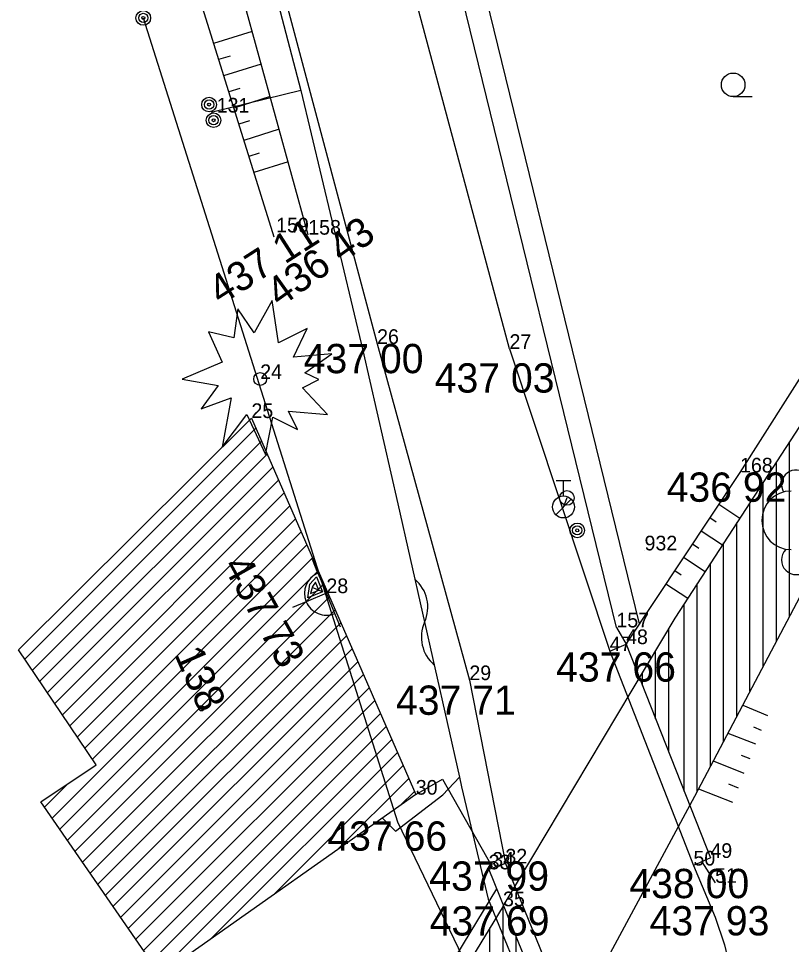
# Model space of a CAD drawing. Extents: x -559180 to -551373, y -1076947 to -1072071.
# Drawn here: x -553947.05 to -553920.66, y -1074262.9 to -1074231.28 of the extents above; entities that cross this region are included whole.
import ezdxf

# ---------------------------------------------------------------- set-up
doc = ezdxf.new("R2010")
doc.units = 0
for name, color, linetype in [('12_PLOTY', 7, 'Continuous'), ('13_PLOTY', 7, 'Continuous'), ('14_BUDOVY', 7, 'Continuous'), ('17_KOMUNIKACE', 7, 'Continuous'), ('18_POLOHOPIS', 7, 'Continuous'), ('1_VODA_ZN', 7, 'Continuous'), ('20_EL_ZN', 7, 'Continuous'), ('26_SRAFY', 7, 'Continuous'), ('27_HRANA_PATA', 7, 'Continuous'), ('28_VODA', 7, 'Continuous'), ('2_VODOVOD', 7, 'Continuous'), ('30_SDEL_ZN', 7, 'Continuous'), ('32', 7, 'Continuous'), ('34_ZELEN', 7, 'Continuous'), ('3_BODY', 7, 'Continuous'), ('45_ZN_KULTURY', 7, 'Continuous'), ('47_ZN_STAV_OBJ$', 7, 'Continuous'), ('54_C_POPISNA', 7, 'Continuous'), ('6_VYSKY', 7, 'Continuous'), ('NNnadzemní', 7, 'Continuous')]:
    doc.layers.add(name, color=color, linetype=linetype)

# ---------------------------------------------------------------- blocks, each defined once
blk = doc.blocks.new('STJS')
at = {"layer": '34_ZELEN'}
blk.add_lwpolyline([(-2.667, 0), (-1.434, -0.215), (-2.02, -1.011), (-0.988, -0.641), (-1.295, -2.32), (-0.458, -1.21), (0.184, -2.576), (0.435, -1.296), (1.271, -1.723), (0.966, -1.096), (2.303, -1.211), (1.439, -0.299), (1.996, -0.015), (1.522, 0.212), (2.444, 0.867), (1.132, 0.752), (1.606, 1.721), (0.63, 1.237), (0.407, 2.688), (-0.206, 1.579), (-0.765, 2.403), (-0.904, 1.408), (-1.769, 1.607), (-1.295, 0.582), (-2.667, 0)], dxfattribs=at)
blk.add_circle((0, 0), 0.22, dxfattribs=at)
blk = doc.blocks.new('VVH')
at = {"layer": '47_ZN_STAV_OBJ$'}
for p, q in [((-0.001, 0.746), (0, 1.246)), ((0, -0.004), (-0.001, 0.746)), ((0.1, 0.096), (0.099, 0.646)), ((0.099, 0.646), (0.5, 0.396)), ((0.399, 0.346), (0.199, 0.496)), ((0.199, 0.496), (0.2, 0.196)), ((0.2, 0.196), (0.35, 0.346)), ((0.5, 0.196), (0.399, 0.346)), ((0.5, 0.396), (0.65, 0.096)), ((0, -0.004), (0, 0)), ((0.1, 0.096), (0.2, 0.196)), ((0.65, 0.096), (0.1, 0.096)), ((0.2, 0.196), (0.5, 0.196)), ((-1.251, -0.004), (-0.751, -0.004)), ((-0.751, -0.004), (0, -0.004)), ((0.75, -0.004), (0, -0.004)), ((0.75, -0.004), (1.25, -0.004))]:
    blk.add_line(p, q, dxfattribs=at)
for start, end in [(89.9999, 179.9999), (359.9999, 89.9999)]:
    blk.add_arc((0, -0.004), 0.75, start, end, dxfattribs=at)
blk = doc.blocks.new('STLS')
at = {"layer": '34_ZELEN'}
blk.add_circle((0, 0), 0.2, dxfattribs=at)
for centre, radius, start, end in [((-0.571, 1.853), 0.5, 0, 180), ((0.636, 1.281), 1, 341.2293, 135), ((-1.425, 1.366), 0.5, 45, 210.4326), ((-1.599, 0.146), 1, 90, 270), ((1.356, -0.015), 1, 279.53, 90), ((-1.424, -1.207), 0.5, 135, 315), ((1.283, -1.208), 0.5, 234.3777, 31.0479), ((0.019, -1.381), 1, 180, 353.8403)]:
    blk.add_arc(centre, radius, start, end, dxfattribs=at)
blk = doc.blocks.new('SLB')
at = {"layer": '20_EL_ZN'}
for radius in [0.25, 0.158, 0.05]:
    blk.add_circle((0, 0), radius, dxfattribs=at)
blk = doc.blocks.new('BZ')
at = {"layer": '47_ZN_STAV_OBJ$'}
blk.add_circle((0, 0), 0.0875, dxfattribs=at)
blk = doc.blocks.new('ZAHRAD')
at = {"layer": '45_ZN_KULTURY'}
blk.add_line((0, 0), (0.65, 0.003), dxfattribs=at)
blk.add_circle((0, 0.403), 0.403, dxfattribs=at)
blk = doc.blocks.new('OSV')
at = {"layer": '1_VODA_ZN'}
for radius in [0.25, 0.158, 0.05]:
    blk.add_circle((0, 0), radius, dxfattribs=at)
blk = doc.blocks.new('SV')
at = {"layer": '1_VODA_ZN'}
blk.add_circle((0, 0), 0.25, dxfattribs=at)
blk = doc.blocks.new('HYP')
at = {"layer": '1_VODA_ZN'}
for p, q in [((-0.25, 0.9), (0.25, 0.9)), ((0, 0.375), (0, 0.9)), ((-0.265, -0.265), (0.265, 0.265))]:
    blk.add_line(p, q, dxfattribs=at)
blk.add_circle((0, 0), 0.375, dxfattribs=at)
blk = doc.blocks.new('POINT_DISPLAY')
blk.add_line((0, 0), (0, 0))
blk = doc.blocks.new('SDEP')
at = {"layer": '30_SDEL_ZN'}
for centre, radius, start, end in [((0.75, -1.001), 1.251, 53.1529, 126.8469), ((2.25, 1), 1.25, 233.13, 306.8698)]:
    blk.add_arc(centre, radius, start, end, dxfattribs=at)

msp = doc.modelspace()

# ---------------------------------------------------------------- linework, layer by layer
at = {"layer": '12_PLOTY'}
for p, q in [((-553926.64, -1074252.07), (-553933.02, -1074226.02)), ((-553925.847, -1074251.942), (-553932.242, -1074225.829)), ((-553926.64, -1074252.07), (-553926.31, -1074252.64)), ((-553933.49, -1074257.78), (-553932.579, -1074257.249)), ((-553932.579, -1074257.249), (-553930.88, -1074260.24))]:
    msp.add_line(p, q, dxfattribs=at)
at = {"layer": '13_PLOTY'}
for p, q in [((-553938.73, -1074228.7), (-553937.41, -1074233.74)), ((-553937.41, -1074233.74), (-553935.3, -1074242.61)), ((-553935.3, -1074242.61), (-553934.099, -1074247.85)), ((-553934.099, -1074247.85), (-553931.996, -1074257.179)), ((-553931.996, -1074257.179), (-553931.93, -1074257.51)), ((-553931.93, -1074257.51), (-553931.02, -1074261.35)), ((-553931.02, -1074261.35), (-553927.9, -1074268.91))]:
    msp.add_line(p, q, dxfattribs=at)
at = {"layer": '14_BUDOVY'}
for p, q in [((-553947.05, -1074252.83), (-553939.1, -1074244.92)), ((-553939.1, -1074244.92), (-553933.49, -1074257.78)), ((-553944.4, -1074256.76), (-553947.05, -1074252.83)), ((-553946.29, -1074258.02), (-553944.4, -1074256.76)), ((-553942.21, -1074263.92), (-553946.29, -1074258.02)), ((-553933.49, -1074257.78), (-553942.21, -1074263.92))]:
    msp.add_line(p, q, dxfattribs=at)
at = {"layer": '17_KOMUNIKACE'}
for p, q in [((-553930.29, -1074242.56), (-553940.57, -1074204.24)), ((-553938.93, -1074226.91), (-553934.81, -1074242.39)), ((-553934.81, -1074242.39), (-553931.66, -1074253.87)), ((-553930.29, -1074242.56), (-553926.87, -1074252.88)), ((-553931.66, -1074253.87), (-553930.43, -1074260.13))]:
    msp.add_line(p, q, dxfattribs=at)
msp.add_lwpolyline([(-553924.01, -1074260.2), (-553923.271, -1074261.962), (-553922.954, -1074262.911), (-553922.77, -1074263.68)], dxfattribs=at)
at = {"layer": '18_POLOHOPIS'}
for p, q in [((-553937.41, -1074233.74), (-553940.47, -1074234.49)), ((-553926.87, -1074252.88), (-553926.31, -1074252.64)), ((-553926.31, -1074252.64), (-553923.43, -1074259.94)), ((-553926.87, -1074252.88), (-553924.01, -1074260.2)), ((-553932.57, -1074257.79), (-553931.996, -1074257.179)), ((-553934.18, -1074259.03), (-553932.57, -1074257.79)), ((-553934.628, -1074258.582), (-553934.18, -1074259.03)), ((-553930.43, -1074260.13), (-553931, -1074260.33)), ((-553930.43, -1074260.13), (-553927.72, -1074266.78)), ((-553923.43, -1074259.94), (-553924.01, -1074260.2)), ((-553931, -1074260.33), (-553928.29, -1074267)), ((-553930.731, -1074260.991), (-553933.158, -1074264.988)), ((-553930.51, -1074261.59), (-553932.72, -1074265.23))]:
    msp.add_line(p, q, dxfattribs=at)
at = {"layer": '26_SRAFY'}
for p, q in [((-553939.073, -1074231.719), (-553940.393, -1074232.131)), ((-553939.83, -1074232.561), (-553940.22, -1074232.683)), ((-553938.766, -1074232.833), (-553940.048, -1074233.234)), ((-553939.497, -1074233.667), (-553939.876, -1074233.785)), ((-553938.459, -1074233.947), (-553939.703, -1074234.336)), ((-553939.163, -1074234.773), (-553939.531, -1074234.888)), ((-553938.152, -1074235.062), (-553939.359, -1074235.439)), ((-553938.83, -1074235.879), (-553939.186, -1074235.99)), ((-553937.845, -1074236.176), (-553939.014, -1074236.541)), ((-553922.431, -1074248.354), (-553923.149, -1074247.878)), ((-553923.232, -1074248.473), (-553923.449, -1074248.329)), ((-553923.022, -1074249.263), (-553923.748, -1074248.781)), ((-553923.829, -1074249.379), (-553924.048, -1074249.233)), ((-553923.614, -1074250.173), (-553924.348, -1074249.685)), ((-553924.427, -1074250.284), (-553924.648, -1074250.137)), ((-553924.205, -1074251.082), (-553924.948, -1074250.589)), ((-553922.33, -1074254.726), (-553921.485, -1074255.082)), ((-553921.96, -1074255.464), (-553921.693, -1074255.576)), ((-553922.832, -1074255.678), (-553921.892, -1074256.049)), ((-553922.387, -1074256.429), (-553922.089, -1074256.547)), ((-553923.333, -1074256.63), (-553922.286, -1074257.045)), ((-553923.835, -1074257.583), (-553922.679, -1074258.04)), ((-553922.813, -1074257.411), (-553922.482, -1074257.542))]:
    msp.add_line(p, q, dxfattribs=at)
at = {"layer": '27_HRANA_PATA'}
for p, q in [((-553937.16, -1074238.66), (-553940.25, -1074227.45)), ((-553941.75, -1074227.79), (-553938.33, -1074238.73)), ((-553922.42, -1074246.78), (-553912.91, -1074231.8)), ((-553926.31, -1074252.64), (-553922.42, -1074246.78)), ((-553923.72, -1074260.07), (-553923.27, -1074260.79))]:
    msp.add_line(p, q, dxfattribs=at)
at = {"layer": '28_VODA'}
for p, q in [((-553924.64, -1074251.752), (-553917.26, -1074240.401)), ((-553923.965, -1074257.829), (-553919.08, -1074248.56)), ((-553930.51, -1074261.59), (-553924.64, -1074251.752)), ((-553928.58, -1074266.4), (-553923.965, -1074257.829))]:
    msp.add_line(p, q, dxfattribs=at)
at = {"layer": '2_VODOVOD'}
msp.add_line((-553928.33, -1074247.65), (-553928.447, -1074247.956), dxfattribs=at)
at = {"layer": '32'}
for p, q in [((-553946.835, -1074253.149), (-553938.95, -1074245.265)), ((-553946.578, -1074253.53), (-553938.756, -1074245.708)), ((-553920.73, -1074251.691), (-553920.73, -1074245.738)), ((-553946.322, -1074253.91), (-553938.563, -1074246.151)), ((-553946.066, -1074254.29), (-553938.37, -1074246.594)), ((-553921.18, -1074252.545), (-553921.18, -1074246.43)), ((-553945.809, -1074254.67), (-553938.176, -1074247.037)), ((-553921.63, -1074253.398), (-553921.63, -1074247.122)), ((-553945.553, -1074255.05), (-553937.983, -1074247.48)), ((-553922.08, -1074254.252), (-553922.08, -1074247.815)), ((-553945.297, -1074255.43), (-553937.79, -1074247.923)), ((-553945.04, -1074255.81), (-553937.597, -1074248.366)), ((-553922.53, -1074255.106), (-553922.53, -1074248.482)), ((-553922.53, -1074255.106), (-553922.53, -1074248.507)), ((-553944.784, -1074256.19), (-553937.403, -1074248.809)), ((-553922.98, -1074255.96), (-553922.98, -1074249.18)), ((-553944.528, -1074256.57), (-553937.21, -1074249.252)), ((-553922.98, -1074255.96), (-553922.98, -1074249.199)), ((-553945.902, -1074258.581), (-553937.017, -1074249.696)), ((-553923.43, -1074256.814), (-553923.43, -1074249.877)), ((-553923.43, -1074256.814), (-553923.43, -1074249.891)), ((-553945.642, -1074258.957), (-553936.823, -1074250.139)), ((-553945.382, -1074259.333), (-553936.63, -1074250.582)), ((-553923.88, -1074257.668), (-553923.88, -1074250.574)), ((-553923.88, -1074257.668), (-553923.88, -1074250.583)), ((-553945.122, -1074259.71), (-553936.437, -1074251.025)), ((-553924.33, -1074257.659), (-553924.33, -1074251.272)), ((-553944.861, -1074260.086), (-553936.244, -1074251.468)), ((-553944.601, -1074260.462), (-553936.05, -1074251.911)), ((-553924.854, -1074256.331), (-553924.854, -1074252.111)), ((-553924.854, -1074256.282), (-553924.854, -1074252.211)), ((-553944.341, -1074260.838), (-553935.857, -1074252.354)), ((-553944.081, -1074261.215), (-553935.664, -1074252.797)), ((-553925.304, -1074255.19), (-553925.304, -1074252.865)), ((-553925.304, -1074255.17), (-553925.304, -1074252.93)), ((-553943.821, -1074261.591), (-553935.47, -1074253.24)), ((-553943.561, -1074261.967), (-553935.277, -1074253.683)), ((-553925.754, -1074254.049), (-553925.754, -1074253.619)), ((-553943.3, -1074262.343), (-553935.084, -1074254.127)), ((-553943.04, -1074262.719), (-553934.89, -1074254.57)), ((-553942.78, -1074263.096), (-553934.697, -1074255.013)), ((-553942.52, -1074263.472), (-553934.504, -1074255.456)), ((-553942.26, -1074263.848), (-553934.311, -1074255.899)), ((-553940.47, -1074262.695), (-553934.117, -1074256.342)), ((-553938.319, -1074261.18), (-553933.924, -1074256.785)), ((-553946.162, -1074258.205), (-553945.353, -1074257.395)), ((-553936.168, -1074259.666), (-553933.731, -1074257.228)), ((-553934.017, -1074258.151), (-553933.537, -1074257.671)), ((-553930.51, -1074270.133), (-553930.51, -1074261.59)), ((-553930.96, -1074270.975), (-553930.96, -1074262.331)), ((-553930.06, -1074269.291), (-553930.06, -1074262.644))]:
    msp.add_line(p, q, dxfattribs=at)
at = {"layer": 'NNnadzemní'}
for p, q in [((-553942.79, -1074231.26), (-553934.117, -1074258.71)), ((-553934.117, -1074258.71), (-553921.18, -1074285.56))]:
    msp.add_line(p, q, dxfattribs=at)

# ---------------------------------------------------------------- block references
at = {"layer": '1_VODA_ZN'}
for name, p in [('POINT_DISPLAY', (-553940.47, -1074234.49)), ('POINT_DISPLAY', (-553937.16, -1074238.66)), ('POINT_DISPLAY', (-553934.81, -1074242.39)), ('POINT_DISPLAY', (-553930.29, -1074242.56)), ('POINT_DISPLAY', (-553938.8, -1074243.59)), ('POINT_DISPLAY', (-553939.1, -1074244.92)), ('POINT_DISPLAY', (-553922.42, -1074246.78)), ('HYP', (-553928.447, -1074247.956)), ('SV', (-553928.33, -1074247.65)), ('OSV', (-553927.977, -1074248.756)), ('POINT_DISPLAY', (-553925.68, -1074249.44)), ('POINT_DISPLAY', (-553936.54, -1074250.9)), ('POINT_DISPLAY', (-553926.64, -1074252.07)), ('POINT_DISPLAY', (-553926.31, -1074252.64)), ('POINT_DISPLAY', (-553926.87, -1074252.88)), ('POINT_DISPLAY', (-553931.66, -1074253.87)), ('POINT_DISPLAY', (-553933.49, -1074257.78)), ('POINT_DISPLAY', (-553930.88, -1074260.24)), ('POINT_DISPLAY', (-553930.43, -1074260.13)), ('POINT_DISPLAY', (-553924.01, -1074260.2)), ('POINT_DISPLAY', (-553923.43, -1074259.94)), ('POINT_DISPLAY', (-553931, -1074260.33)), ('POINT_DISPLAY', (-553923.27, -1074260.79)), ('POINT_DISPLAY', (-553930.51, -1074261.59))]:
    msp.add_blockref(name, p, dxfattribs=at)
at = {"layer": '20_EL_ZN'}
msp.add_blockref('SLB', (-553942.79, -1074231.26), dxfattribs=at)
at = {"layer": '20_EL_ZN', "rotation": 90}
for p in [(-553940.545, -1074234.218), (-553940.392, -1074234.753)]:
    msp.add_blockref('SLB', p, dxfattribs=at)
at = {"layer": '30_SDEL_ZN', "xscale": 0.9999997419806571, "yscale": 0.9999997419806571, "rotation": -77.2963133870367}
msp.add_blockref('SDEP', (-553933.518, -1074250.427), dxfattribs=at)
at = {"layer": '34_ZELEN'}
for name, p in [('STJS', (-553938.8, -1074243.59)), ('STLS', (-553919.08, -1074248.56))]:
    msp.add_blockref(name, p, dxfattribs=at)
at = {"layer": '45_ZN_KULTURY'}
msp.add_blockref('ZAHRAD', (-553922.654, -1074233.947), dxfattribs=at)
at = {"layer": '47_ZN_STAV_OBJ$', "xscale": 1.0000022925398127, "yscale": 1.0000022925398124, "rotation": 112.56248153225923}
msp.add_blockref('VVH', (-553936.544, -1074250.906), dxfattribs=at)
at = {"layer": '47_ZN_STAV_OBJ$'}
msp.add_blockref('BZ', (-553940.803, -1074254.833), dxfattribs=at)

# ---------------------------------------------------------------- texts
at = {"layer": '3_BODY'}
for s, p in [(' 131', (-553940.47, -1074234.49)), ('159', (-553938.255, -1074238.582)), ('158', (-553937.16, -1074238.66)), ('26', (-553934.81, -1074242.39)), ('27', (-553930.29, -1074242.56)), ('24', (-553938.8, -1074243.59)), ('25', (-553939.1, -1074244.92)), ('168', (-553922.42, -1074246.78)), ('932', (-553925.68, -1074249.44)), ('28', (-553936.54, -1074250.9)), ('157', (-553926.64, -1074252.07)), ('48', (-553926.31, -1074252.64)), ('47', (-553926.87, -1074252.88)), ('29', (-553931.66, -1074253.87)), ('30', (-553933.49, -1074257.78)), ('49', (-553923.43, -1074259.94)), ('33', (-553931, -1074260.33)), ('34', (-553930.88, -1074260.24)), ('32', (-553930.43, -1074260.13)), ('50', (-553924.01, -1074260.2)), ('51', (-553923.27, -1074260.79)), ('35', (-553930.51, -1074261.59))]:
    msp.add_text(s, height=0.5, dxfattribs=at).set_placement(p)
at = {"layer": '54_C_POPISNA'}
msp.add_text('138', height=1, rotation=293.5686, dxfattribs=at).set_placement((-553941.746, -1074252.978))
at = {"layer": '6_VYSKY'}
for s, rotation, p in [('436 43', 35.5874, (-553938.127, -1074241.168)), ('437 11', 32.6713, (-553940.151, -1074241.091)), ('437 73', 299.1594, (-553940.095, -1074249.966))]:
    msp.add_text(s, height=1, rotation=rotation, dxfattribs=at).set_placement(p)
for s, p in [('437 00', (-553937.315, -1074243.39)), ('437 03', (-553932.842, -1074244.052)), ('436 92', (-553924.925, -1074247.78)), ('437 66', (-553928.698, -1074253.921)), ('437 71', (-553934.165, -1074255.054)), ('437 66', (-553936.507, -1074259.693)), ('437 99', (-553933.029, -1074261.06)), ('438 00', (-553926.197, -1074261.314)), ('437 69', (-553933.015, -1074262.59)), ('437 93', (-553925.508, -1074262.586))]:
    msp.add_text(s, height=1, dxfattribs=at).set_placement(p)

doc.saveas('drawing.dxf')
